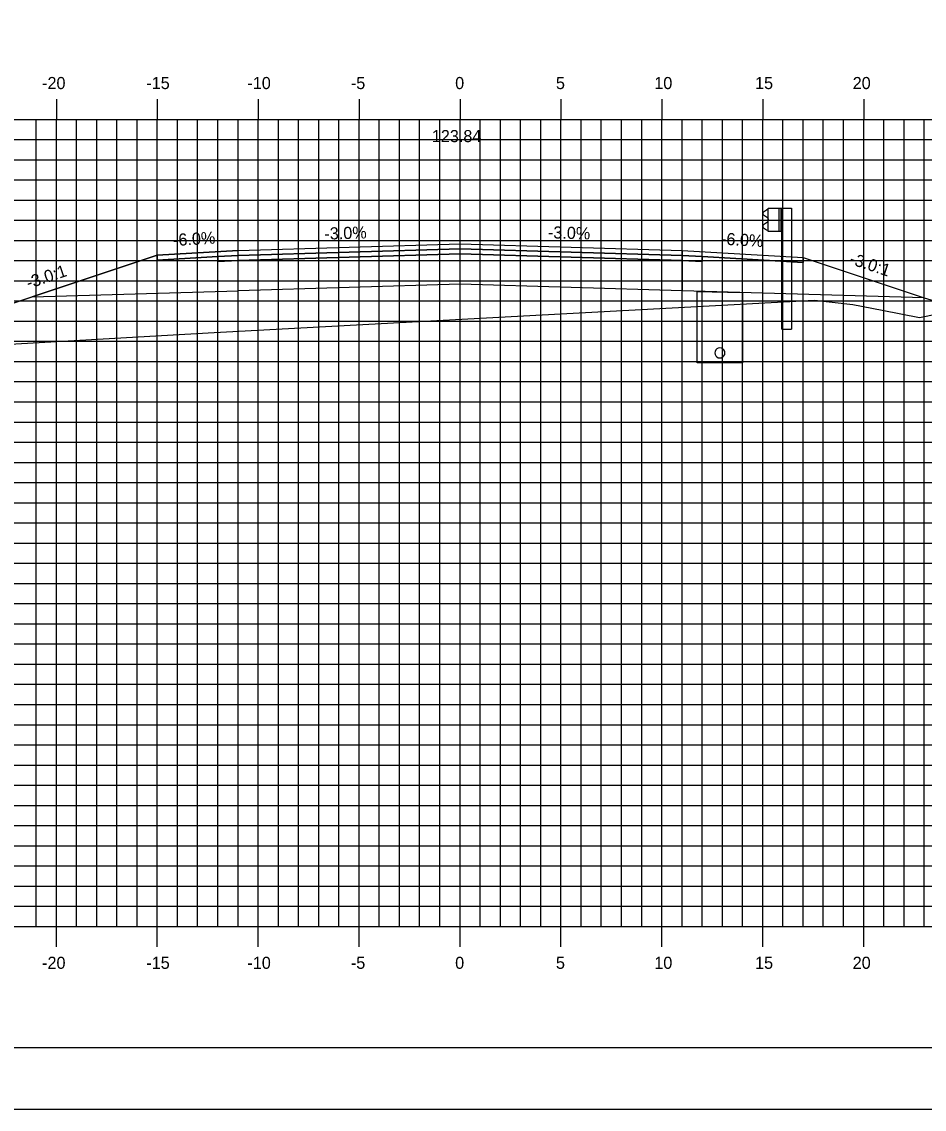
# Model space of a CAD drawing. Extents: x 850598 to 870284, y 366541 to 366651.
# Drawn here: x 854620.8 to 854665.5, y 366541.2 to 366595.1 of the extents above; entities that cross this region are included whole.
import ezdxf

# ---------------------------------------------------------------- set-up
doc = ezdxf.new("R2010")
doc.units = 0
for name, color, linetype in [('ANNOTATION', 7, 'Continuous'), ('BORDER', 7, 'Continuous'), ('D_Drainage_Underdrain', 7, 'Continuous'), ('D_Drainage_Underdrain_06in', 7, 'Continuous'), ('D_Guardrail_Beam_Rt', 7, 'Continuous'), ('D_Roadway_Centerline', 7, 'Continuous'), ('D_Roadway_Centerline_Text', 7, 'Continuous'), ('D_Roadway_Edge_Shoulder', 7, 'Continuous'), ('D_Roadway_Edge_TW', 7, 'Continuous'), ('D_Roadway_Pavement', 7, 'Continuous'), ('D_Roadway_SlopeLines', 7, 'Continuous'), ('D_Roadway_SubGrade', 7, 'Continuous'), ('H_V ANNOTATION', 7, 'Continuous'), ('MAJOR', 7, 'Continuous'), ('MINOR', 7, 'Continuous'), ('PLOT BOUNDARY', 7, 'Continuous'), ('S_Roadway_Centerline', 7, 'Continuous')]:
    doc.layers.add(name, color=color, linetype=linetype)

msp = doc.modelspace()

# ---------------------------------------------------------------- linework, layer by layer
at = {"layer": 'BORDER'}
msp.add_line((854597.515, 366544.225), (854757.515, 366544.225), dxfattribs=at)
at = {"layer": 'D_Drainage_Underdrain'}
msp.add_lwpolyline([(854656.515, 366581.651), (854656.515, 366578.151), (854654.265, 366578.151), (854654.265, 366581.696)], close=True, dxfattribs=at)
at = {"layer": 'D_Drainage_Underdrain_06in'}
msp.add_lwpolyline([(854655.39, 366578.901), (854655.312, 366578.888), (854655.243, 366578.853), (854655.187, 366578.798), (854655.152, 366578.728), (854655.14, 366578.651), (854655.152, 366578.573), (854655.187, 366578.504), (854655.243, 366578.448), (854655.312, 366578.413), (854655.39, 366578.401), (854655.467, 366578.413), (854655.537, 366578.448), (854655.592, 366578.504), (854655.627, 366578.573), (854655.64, 366578.651), (854655.627, 366578.728), (854655.592, 366578.798), (854655.537, 366578.853), (854655.467, 366578.888)], close=True, dxfattribs=at)
at = {"layer": 'D_Guardrail_Beam_Rt'}
for p, q in [((854657.696, 366585.732), (854657.552, 366585.632)), ((854657.786, 366585.752), (854657.712, 366585.739)), ((854657.786, 366585.826), (854658.473, 366585.826)), ((854657.786, 366584.66), (854657.786, 366585.826)), ((854658.306, 366585.826), (854658.306, 366584.66)), ((854658.411, 366585.826), (854658.411, 366584.66)), ((854658.473, 366585.826), (854658.944, 366585.826)), ((854658.473, 366585.826), (854658.473, 366584.66)), ((854658.944, 366585.826), (854658.944, 366579.826)), ((854657.552, 366585.489), (854657.747, 366585.353)), ((854657.747, 366585.133), (854657.552, 366584.997)), ((854657.781, 366585.289), (854657.781, 366585.198)), ((854657.552, 366584.854), (854657.696, 366584.754)), ((854657.712, 366584.747), (854657.786, 366584.734)), ((854658.473, 366584.66), (854657.786, 366584.66)), ((854658.452, 366579.826), (854658.452, 366584.66)), ((854658.452, 366579.826), (854658.944, 366579.826))]:
    msp.add_line(p, q, dxfattribs=at)
for centre, major_axis, start_param, end_param in [((854657.602, 366585.561), (-0.0877, 0), 5.323254, 7.243116), ((854657.719, 366585.698), (-0.0417, 0), 4.886922, 5.323254), ((854657.702, 366585.289), (0.0789, 0), 0, 0.959931), ((854657.702, 366585.198), (0.0789, 0), 5.323254, 6.283185), ((854657.602, 366584.926), (-0.0877, 0), 5.323254, 7.243116), ((854657.719, 366584.788), (-0.0417, 0), 0.959931, 1.396263)]:
    msp.add_ellipse(centre, major_axis=major_axis, ratio=0.995501, start_param=start_param, end_param=end_param, dxfattribs=at)
at = {"layer": 'D_Roadway_Centerline'}
msp.add_lwpolyline([(854613.486, 366578.817), (854617.515, 366580.16), (854621.317, 366581.427), (854627.515, 366583.493), (854631.515, 366583.733), (854642.515, 366584.063), (854653.515, 366583.733), (854657.515, 366583.493), (854659.515, 366583.373), (854665.515, 366581.373), (854709.27, 366568.225), (854719.375, 366565.189), (854729.237, 366562.225), (854733.237, 366562.225)], dxfattribs=at)
at = {"layer": 'D_Roadway_Edge_Shoulder'}
for points in [[(854631.515, 366583.733), (854627.515, 366583.493), (854627.515, 366583.243), (854630.515, 366583.423), (854631.515, 366583.483)], [(854653.515, 366583.733), (854657.515, 366583.493), (854657.515, 366583.493), (854659.515, 366583.373), (854659.515, 366583.123), (854654.515, 366583.423), (854653.515, 366583.483)]]:
    msp.add_lwpolyline(points, close=True, dxfattribs=at)
at = {"layer": 'D_Roadway_Edge_TW'}
msp.add_lwpolyline([(854631.515, 366583.483), (854631.515, 366583.733), (854642.515, 366584.063), (854653.515, 366583.733), (854653.515, 366583.483), (854642.515, 366583.813)], close=True, dxfattribs=at)
at = {"layer": 'D_Roadway_Pavement'}
for points in [[(854631.515, 366583.483), (854630.515, 366583.423), (854630.515, 366583.173), (854631.515, 366583.233)], [(854631.515, 366583.233), (854631.515, 366583.483), (854642.515, 366583.813), (854653.515, 366583.483), (854653.515, 366583.233), (854642.515, 366583.563)], [(854653.515, 366583.483), (854654.515, 366583.423), (854654.515, 366583.173), (854653.515, 366583.233)]]:
    msp.add_lwpolyline(points, close=True, dxfattribs=at)
at = {"layer": 'D_Roadway_SlopeLines'}
msp.add_lwpolyline([(854631.515, 366583.733), (854627.515, 366583.493), (854617.515, 366580.16)], dxfattribs=at)
at = {"layer": 'D_Roadway_SubGrade'}
for points in [[(854631.515, 366583.233), (854630.515, 366583.173), (854630.515, 366583.423), (854627.515, 366583.243), (854627.515, 366583.493), (854621.317, 366581.427), (854631.515, 366581.733)], [(854631.515, 366581.733), (854631.515, 366583.233), (854642.515, 366583.563), (854653.515, 366583.233), (854653.515, 366581.733), (854642.515, 366582.063)], [(854653.515, 366583.233), (854654.515, 366583.173), (854654.515, 366583.423), (854659.515, 366583.123), (854659.515, 366583.373), (854665.515, 366581.373), (854653.515, 366581.733)]]:
    msp.add_lwpolyline(points, close=True, dxfattribs=at)
at = {"layer": 'MAJOR'}
for p, q in [((854622.515, 366591.227), (854622.515, 366590.225)), ((854622.515, 366591.227), (854622.515, 366590.225)), ((854627.515, 366591.227), (854627.515, 366590.225)), ((854627.515, 366591.227), (854627.515, 366590.225)), ((854632.515, 366591.227), (854632.515, 366590.225)), ((854632.515, 366591.227), (854632.515, 366590.225)), ((854637.515, 366591.227), (854637.515, 366590.225)), ((854637.515, 366591.227), (854637.515, 366590.225)), ((854642.515, 366591.227), (854642.515, 366590.225)), ((854642.515, 366591.227), (854642.515, 366590.225)), ((854647.515, 366591.227), (854647.515, 366590.225)), ((854647.515, 366591.227), (854647.515, 366590.225)), ((854652.515, 366591.227), (854652.515, 366590.225)), ((854652.515, 366591.227), (854652.515, 366590.225)), ((854657.515, 366591.227), (854657.515, 366590.225)), ((854657.515, 366591.227), (854657.515, 366590.225)), ((854662.515, 366591.227), (854662.515, 366590.225)), ((854662.515, 366591.227), (854662.515, 366590.225)), ((854602.515, 366590.225), (854742.515, 366590.225)), ((854602.515, 366590.225), (854742.515, 366590.225)), ((854602.515, 366590.225), (854742.515, 366590.225)), ((854602.515, 366590.225), (854742.515, 366590.225)), ((854622.515, 366550.225), (854622.515, 366590.225)), ((854622.515, 366550.225), (854622.515, 366590.225)), ((854627.515, 366550.225), (854627.515, 366590.225)), ((854627.515, 366550.225), (854627.515, 366590.225)), ((854632.515, 366550.225), (854632.515, 366590.225)), ((854632.515, 366550.225), (854632.515, 366590.225)), ((854637.515, 366550.225), (854637.515, 366590.225)), ((854637.515, 366550.225), (854637.515, 366590.225)), ((854642.515, 366550.225), (854642.515, 366590.225)), ((854642.515, 366550.225), (854642.515, 366590.225)), ((854647.515, 366550.225), (854647.515, 366590.225)), ((854647.515, 366550.225), (854647.515, 366590.225)), ((854652.515, 366550.225), (854652.515, 366590.225)), ((854652.515, 366550.225), (854652.515, 366590.225)), ((854657.515, 366550.225), (854657.515, 366590.225)), ((854657.515, 366550.225), (854657.515, 366590.225)), ((854662.515, 366550.225), (854662.515, 366590.225)), ((854662.515, 366550.225), (854662.515, 366590.225)), ((854602.515, 366585.225), (854742.515, 366585.225)), ((854602.515, 366585.225), (854742.515, 366585.225)), ((854602.515, 366580.225), (854742.515, 366580.225)), ((854602.515, 366580.225), (854742.515, 366580.225)), ((854602.515, 366575.225), (854742.515, 366575.225)), ((854602.515, 366575.225), (854742.515, 366575.225)), ((854602.515, 366570.225), (854742.515, 366570.225)), ((854602.515, 366570.225), (854742.515, 366570.225)), ((854602.515, 366565.225), (854742.515, 366565.225)), ((854602.515, 366565.225), (854742.515, 366565.225)), ((854602.515, 366560.225), (854742.515, 366560.225)), ((854602.515, 366560.225), (854742.515, 366560.225)), ((854602.515, 366555.225), (854742.515, 366555.225)), ((854602.515, 366555.225), (854742.515, 366555.225)), ((854602.515, 366550.225), (854742.515, 366550.225)), ((854602.515, 366550.225), (854742.515, 366550.225)), ((854602.515, 366550.225), (854742.515, 366550.225)), ((854602.515, 366550.225), (854742.515, 366550.225)), ((854622.515, 366549.223), (854622.515, 366550.225)), ((854622.515, 366549.223), (854622.515, 366550.225)), ((854627.515, 366549.223), (854627.515, 366550.225)), ((854627.515, 366549.223), (854627.515, 366550.225)), ((854632.515, 366549.223), (854632.515, 366550.225)), ((854632.515, 366549.223), (854632.515, 366550.225)), ((854637.515, 366549.223), (854637.515, 366550.225)), ((854637.515, 366549.223), (854637.515, 366550.225)), ((854642.515, 366549.223), (854642.515, 366550.225)), ((854642.515, 366549.223), (854642.515, 366550.225)), ((854647.515, 366549.223), (854647.515, 366550.225)), ((854647.515, 366549.223), (854647.515, 366550.225)), ((854652.515, 366549.223), (854652.515, 366550.225)), ((854652.515, 366549.223), (854652.515, 366550.225)), ((854657.515, 366549.223), (854657.515, 366550.225)), ((854657.515, 366549.223), (854657.515, 366550.225)), ((854662.515, 366549.223), (854662.515, 366550.225)), ((854662.515, 366549.223), (854662.515, 366550.225))]:
    msp.add_line(p, q, dxfattribs=at)
at = {"layer": 'MINOR'}
for p, q in [((854621.515, 366550.225), (854621.515, 366590.225)), ((854621.515, 366550.225), (854621.515, 366590.225)), ((854623.515, 366550.225), (854623.515, 366590.225)), ((854623.515, 366550.225), (854623.515, 366590.225)), ((854624.515, 366550.225), (854624.515, 366590.225)), ((854624.515, 366550.225), (854624.515, 366590.225)), ((854625.515, 366550.225), (854625.515, 366590.225)), ((854625.515, 366550.225), (854625.515, 366590.225)), ((854626.515, 366550.225), (854626.515, 366590.225)), ((854626.515, 366550.225), (854626.515, 366590.225)), ((854628.515, 366550.225), (854628.515, 366590.225)), ((854628.515, 366550.225), (854628.515, 366590.225)), ((854629.515, 366550.225), (854629.515, 366590.225)), ((854629.515, 366550.225), (854629.515, 366590.225)), ((854630.515, 366550.225), (854630.515, 366590.225)), ((854630.515, 366550.225), (854630.515, 366590.225)), ((854631.515, 366550.225), (854631.515, 366590.225)), ((854631.515, 366550.225), (854631.515, 366590.225)), ((854633.515, 366550.225), (854633.515, 366590.225)), ((854633.515, 366550.225), (854633.515, 366590.225)), ((854634.515, 366550.225), (854634.515, 366590.225)), ((854634.515, 366550.225), (854634.515, 366590.225)), ((854635.515, 366550.225), (854635.515, 366590.225)), ((854635.515, 366550.225), (854635.515, 366590.225)), ((854636.515, 366550.225), (854636.515, 366590.225)), ((854636.515, 366550.225), (854636.515, 366590.225)), ((854638.515, 366550.225), (854638.515, 366590.225)), ((854638.515, 366550.225), (854638.515, 366590.225)), ((854639.515, 366550.225), (854639.515, 366590.225)), ((854639.515, 366550.225), (854639.515, 366590.225)), ((854640.515, 366550.225), (854640.515, 366590.225)), ((854640.515, 366550.225), (854640.515, 366590.225)), ((854641.515, 366550.225), (854641.515, 366590.225)), ((854641.515, 366550.225), (854641.515, 366590.225)), ((854643.515, 366550.225), (854643.515, 366590.225)), ((854643.515, 366550.225), (854643.515, 366590.225)), ((854644.515, 366550.225), (854644.515, 366590.225)), ((854644.515, 366550.225), (854644.515, 366590.225)), ((854645.515, 366550.225), (854645.515, 366590.225)), ((854645.515, 366550.225), (854645.515, 366590.225)), ((854646.515, 366550.225), (854646.515, 366590.225)), ((854646.515, 366550.225), (854646.515, 366590.225)), ((854648.515, 366550.225), (854648.515, 366590.225)), ((854648.515, 366550.225), (854648.515, 366590.225)), ((854649.515, 366550.225), (854649.515, 366590.225)), ((854649.515, 366550.225), (854649.515, 366590.225)), ((854650.515, 366550.225), (854650.515, 366590.225)), ((854650.515, 366550.225), (854650.515, 366590.225)), ((854651.515, 366550.225), (854651.515, 366590.225)), ((854651.515, 366550.225), (854651.515, 366590.225)), ((854653.515, 366550.225), (854653.515, 366590.225)), ((854653.515, 366550.225), (854653.515, 366590.225)), ((854654.515, 366550.225), (854654.515, 366590.225)), ((854654.515, 366550.225), (854654.515, 366590.225)), ((854655.515, 366550.225), (854655.515, 366590.225)), ((854655.515, 366550.225), (854655.515, 366590.225)), ((854656.515, 366550.225), (854656.515, 366590.225)), ((854656.515, 366550.225), (854656.515, 366590.225)), ((854658.515, 366550.225), (854658.515, 366590.225)), ((854658.515, 366550.225), (854658.515, 366590.225)), ((854659.515, 366550.225), (854659.515, 366590.225)), ((854659.515, 366550.225), (854659.515, 366590.225)), ((854660.515, 366550.225), (854660.515, 366590.225)), ((854660.515, 366550.225), (854660.515, 366590.225)), ((854661.515, 366550.225), (854661.515, 366590.225)), ((854661.515, 366550.225), (854661.515, 366590.225)), ((854663.515, 366550.225), (854663.515, 366590.225)), ((854663.515, 366550.225), (854663.515, 366590.225)), ((854664.515, 366550.225), (854664.515, 366590.225)), ((854664.515, 366550.225), (854664.515, 366590.225)), ((854665.515, 366550.225), (854665.515, 366590.225)), ((854665.515, 366550.225), (854665.515, 366590.225)), ((854602.515, 366589.225), (854742.515, 366589.225)), ((854602.515, 366589.225), (854742.515, 366589.225)), ((854602.515, 366588.225), (854742.515, 366588.225)), ((854602.515, 366588.225), (854742.515, 366588.225)), ((854602.515, 366587.225), (854742.515, 366587.225)), ((854602.515, 366587.225), (854742.515, 366587.225)), ((854602.515, 366586.225), (854742.515, 366586.225)), ((854602.515, 366586.225), (854742.515, 366586.225)), ((854602.515, 366584.225), (854742.515, 366584.225)), ((854602.515, 366584.225), (854742.515, 366584.225)), ((854602.515, 366583.225), (854742.515, 366583.225)), ((854602.515, 366583.225), (854742.515, 366583.225)), ((854602.515, 366582.225), (854742.515, 366582.225)), ((854602.515, 366582.225), (854742.515, 366582.225)), ((854602.515, 366581.225), (854742.515, 366581.225)), ((854602.515, 366581.225), (854742.515, 366581.225)), ((854602.515, 366579.225), (854742.515, 366579.225)), ((854602.515, 366579.225), (854742.515, 366579.225)), ((854602.515, 366578.225), (854742.515, 366578.225)), ((854602.515, 366578.225), (854742.515, 366578.225)), ((854602.515, 366577.225), (854742.515, 366577.225)), ((854602.515, 366577.225), (854742.515, 366577.225)), ((854602.515, 366576.225), (854742.515, 366576.225)), ((854602.515, 366576.225), (854742.515, 366576.225)), ((854602.515, 366574.225), (854742.515, 366574.225)), ((854602.515, 366574.225), (854742.515, 366574.225)), ((854602.515, 366573.225), (854742.515, 366573.225)), ((854602.515, 366573.225), (854742.515, 366573.225)), ((854602.515, 366572.225), (854742.515, 366572.225)), ((854602.515, 366572.225), (854742.515, 366572.225)), ((854602.515, 366571.225), (854742.515, 366571.225)), ((854602.515, 366571.225), (854742.515, 366571.225)), ((854602.515, 366569.225), (854742.515, 366569.225)), ((854602.515, 366569.225), (854742.515, 366569.225)), ((854602.515, 366568.225), (854742.515, 366568.225)), ((854602.515, 366568.225), (854742.515, 366568.225)), ((854602.515, 366567.225), (854742.515, 366567.225)), ((854602.515, 366567.225), (854742.515, 366567.225)), ((854602.515, 366566.225), (854742.515, 366566.225)), ((854602.515, 366566.225), (854742.515, 366566.225)), ((854602.515, 366564.225), (854742.515, 366564.225)), ((854602.515, 366564.225), (854742.515, 366564.225)), ((854602.515, 366563.225), (854742.515, 366563.225)), ((854602.515, 366563.225), (854742.515, 366563.225)), ((854602.515, 366562.225), (854742.515, 366562.225)), ((854602.515, 366562.225), (854742.515, 366562.225)), ((854602.515, 366561.225), (854742.515, 366561.225)), ((854602.515, 366561.225), (854742.515, 366561.225)), ((854602.515, 366559.225), (854742.515, 366559.225)), ((854602.515, 366559.225), (854742.515, 366559.225)), ((854602.515, 366558.225), (854742.515, 366558.225)), ((854602.515, 366558.225), (854742.515, 366558.225)), ((854602.515, 366557.225), (854742.515, 366557.225)), ((854602.515, 366557.225), (854742.515, 366557.225)), ((854602.515, 366556.225), (854742.515, 366556.225)), ((854602.515, 366556.225), (854742.515, 366556.225)), ((854602.515, 366554.225), (854742.515, 366554.225)), ((854602.515, 366554.225), (854742.515, 366554.225)), ((854602.515, 366553.225), (854742.515, 366553.225)), ((854602.515, 366553.225), (854742.515, 366553.225)), ((854602.515, 366552.225), (854742.515, 366552.225)), ((854602.515, 366552.225), (854742.515, 366552.225)), ((854602.515, 366551.225), (854742.515, 366551.225)), ((854602.515, 366551.225), (854742.515, 366551.225))]:
    msp.add_line(p, q, dxfattribs=at)
at = {"layer": 'PLOT BOUNDARY'}
msp.add_lwpolyline([(854589.422, 366541.166), (854759.422, 366541.166), (854759.422, 366651.166), (854589.422, 366651.166)], close=True, dxfattribs=at)
at = {"layer": 'S_Roadway_Centerline'}
msp.add_lwpolyline([(854602.515, 366578.83), (854615.571, 366578.814), (854630.339, 366579.665), (854660.07, 366581.266), (854661.98, 366581.045), (854663.433, 366580.774), (854665.278, 366580.403), (854670.957, 366581.568), (854672.67, 366582.082), (854673.509, 366582.307), (854675.239, 366582.617), (854679.579, 366582.784), (854690.068, 366583.142), (854700.096, 366582.544), (854704.221, 366582.228), (854704.893, 366582.247), (854706.34, 366582.142), (854707.597, 366581.773), (854708.694, 366581.458), (854719.751, 366572.279), (854721.305, 366571.004), (854725.279, 366565.745), (854728.249, 366564.329), (854742.515, 366558.314)], dxfattribs=at)

# ---------------------------------------------------------------- texts
at = {"layer": 'ANNOTATION'}
for s, rotation, p in [('-6.0%', 3.4336, (854628.312, 366583.943)), ('-3.0%', 1.7184, (854635.803, 366584.262)), ('-3.0%', 358.2816, (854646.863, 366584.333)), ('-6.0%', 356.5664, (854655.432, 366584.02)), ('-3.0:1', 341.5651, (854661.769, 366583.076)), ('-3.0:1', 18.4348, (854621.136, 366581.821))]:
    msp.add_text(s, height=0.6, rotation=rotation, dxfattribs=at).set_placement(p)
at = {"layer": 'D_Roadway_Centerline'}
for s, p in [('C', (854642.51, 366584.063)), ('C', (854642.51, 366584.063)), ('L', (854642.515, 366584.056)), ('L', (854642.515, 366584.056))]:
    msp.add_text(s, height=0.0146, dxfattribs=at).set_placement(p)
at = {"layer": 'D_Roadway_Centerline_Text'}
msp.add_text('123.84', height=0.6, dxfattribs=at).set_placement((854641.118, 366589.095))
at = {"layer": 'H_V ANNOTATION'}
for s, p in [('-20', (854621.808, 366591.725)), ('-15', (854626.972, 366591.725)), ('-10', (854631.98, 366591.725)), ('-5', (854637.105, 366591.725)), ('0', (854642.274, 366591.725)), ('5', (854647.266, 366591.725)), ('10', (854652.14, 366591.725)), ('15', (854657.132, 366591.725)), ('20', (854661.969, 366591.725)), ('-20', (854621.808, 366548.125)), ('-15', (854626.972, 366548.125)), ('-10', (854631.98, 366548.125)), ('-5', (854637.105, 366548.125)), ('0', (854642.274, 366548.125)), ('5', (854647.266, 366548.125)), ('10', (854652.14, 366548.125)), ('15', (854657.132, 366548.125)), ('20', (854661.969, 366548.125))]:
    msp.add_text(s, height=0.6, dxfattribs=at).set_placement(p)

doc.saveas('drawing.dxf')
